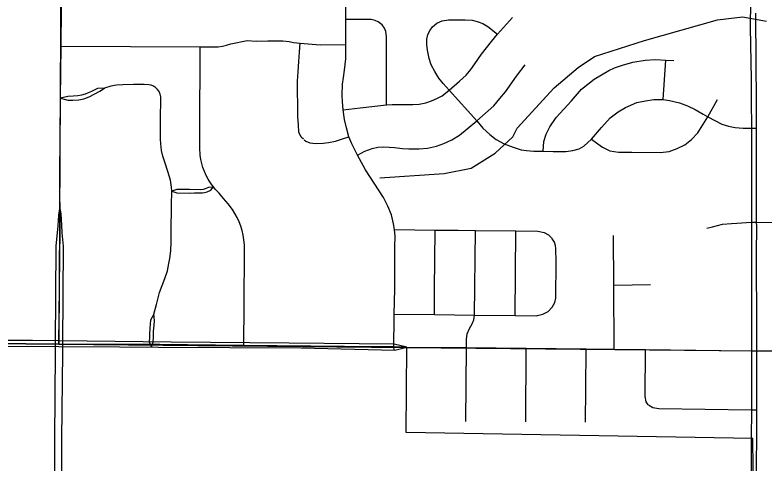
# Model space of a CAD drawing. Extents: x -1403959 to 81668, y -1400582 to 11018.
# Drawn here: x 6503.8 to 6609, y 8702 to 8764.9 of the extents above; entities that cross this region are included whole.
import ezdxf

# ---------------------------------------------------------------- set-up
doc = ezdxf.new("R2010")
doc.units = 0
for name, color, linetype in [('tdCiRRCL', 7, 'Continuous'), ('tdCiSectNmbr', 7, 'Continuous'), ('tdCiSectTwpRng', 7, 'Continuous'), ('tdCoClipBndry', 7, 'Continuous'), ('tdCoSurfBitum', 7, 'Continuous')]:
    doc.layers.add(name, color=color, linetype=linetype)

msp = doc.modelspace()

# ---------------------------------------------------------------- linework, layer by layer
at = {"layer": 'tdCiRRCL'}
for points in [[(6436.33, 8671.1), (6468.9, 8680.59), (6476.63, 8681.22), (6476.98, 8718.98), (6491.4, 8718.88), (6509.98, 8718.68), (6510.13, 8734.85), (6510.09, 8742.36), (6510.2, 8753.24), (6510.27, 8760.52), (6510.33, 8767), (6469.48, 8767.13), (6461.81, 8767.16), (6462.21, 8815.61)], [(6607.43, 8698.59), (6607.38, 8702.06), (6607.36, 8704.7), (6607.36, 8705.43), (6558.69, 8706.25), (6558.78, 8718.27), (6558.15, 8718.27), (6556.99, 8718.28), (6550.06, 8718.36), (6535.85, 8718.49), (6524.15, 8718.62), (6523.19, 8718.63), (6509.98, 8718.68), (6510.13, 8734.85), (6510.09, 8742.36), (6510.2, 8753.24), (6510.27, 8760.52), (6510.33, 8767), (6469.48, 8767.13), (6461.81, 8767.16), (6462.21, 8815.61)], [(6646.91, 8682.03), (6607.31, 8679.97), (6607.4, 8687.83), (6607.38, 8691.7), (6607.41, 8694.73), (6607.44, 8697.58), (6607.43, 8698.59), (6607.38, 8702.06), (6607.36, 8704.7), (6607.36, 8705.43), (6558.69, 8706.25), (6558.78, 8718.27), (6558.15, 8718.27), (6556.99, 8718.28), (6550.06, 8718.36), (6535.85, 8718.49), (6524.15, 8718.62), (6523.19, 8718.63), (6509.98, 8718.68), (6491.4, 8718.88), (6476.98, 8718.98), (6476.63, 8681.22), (6468.9, 8680.59), (6436.33, 8671.1)]]:
    msp.add_lwpolyline(points, dxfattribs=at)
at = {"layer": 'tdCiSectNmbr'}
for points in [[(6607.08, 8774.07), (6606.98, 8763.22), (6607.12, 8755.83), (6607.12, 8752.93)], [(6510.12, 8738.03), (6510.09, 8742.36), (6510.2, 8753.24), (6510.27, 8760.52), (6510.33, 8765.77), (6510.33, 8767)], [(6607.8, 8758.11), (6607.76, 8765.15)], [(6607.83, 8752.93), (6607.8, 8758.11)], [(6607.12, 8752.93), (6607.13, 8749.02)], [(6607.85, 8749.03), (6607.83, 8752.93)], [(6607.13, 8749.02), (6607.13, 8748.56), (6607.14, 8743.94)], [(6607.85, 8743.83), (6607.86, 8748.26), (6607.85, 8749.03)], [(6607.14, 8743.94), (6607.15, 8741.58)], [(6607.85, 8742.3), (6607.85, 8743.83)], [(6607.15, 8741.58), (6607.15, 8741)], [(6607.84, 8740.97), (6607.85, 8742.3)], [(6607.15, 8741), (6607.16, 8738.69)], [(6607.84, 8738.5), (6607.84, 8740.97)], [(6607.16, 8738.69), (6607.16, 8735.79)], [(6607.87, 8735.79), (6607.84, 8738.5)], [(6510.12, 8738.03), (6509.93, 8736.78), (6509.84, 8735.3), (6509.56, 8732.42), (6509.46, 8718.69)], [(6510.52, 8718.68), (6510.61, 8732.43), (6510.45, 8734.32), (6510.38, 8735.38), (6510.28, 8737), (6510.12, 8738.03)], [(6607.16, 8735.79), (6607.16, 8730.05)], [(6607.87, 8731.4), (6607.88, 8735.2), (6607.87, 8735.79)], [(6607.87, 8727.08), (6607.86, 8729.94), (6607.87, 8731.4)], [(6607.16, 8730.05), (6607.16, 8727.34)], [(6607.16, 8727.34), (6607.16, 8723.06)], [(6607.89, 8722.9), (6607.88, 8725.1), (6607.87, 8727.08)], [(6607.16, 8723.06), (6607.16, 8721.48), (6607.15, 8717.73)], [(6607.89, 8722.56), (6607.89, 8722.9)], [(6607.92, 8717.73), (6607.89, 8722.56)], [(6509.99, 8719.14), (6506.29, 8719.18), (6494.51, 8719.2), (6493.52, 8718.82)], [(6493.52, 8718.82), (6494.52, 8718.46), (6501.7, 8718.39), (6509.98, 8718.33)], [(6509.46, 8718.69), (6509.45, 8717.45), (6509.38, 8705.31), (6509.37, 8692.95), (6509.32, 8684.74), (6509.29, 8683.92), (6509.09, 8682.85), (6508.92, 8681.65), (6509.05, 8677.62), (6509.26, 8675.15), (6509.29, 8669.04), (6509.23, 8667.1), (6509, 8665.37), (6509.09, 8663.87), (6509.25, 8662.49), (6509.33, 8661.5), (6509.3, 8658.29), (6509.35, 8656.44), (6509.67, 8655.76)], [(6509.74, 8655.89), (6510, 8656.46), (6510.04, 8658.29), (6510.05, 8659.67), (6510.12, 8660.39), (6510.27, 8661.31), (6510.36, 8662.14), (6510.41, 8662.8), (6510.43, 8663.5), (6510.24, 8667.12), (6510.15, 8669.18), (6510.21, 8677.58), (6510.41, 8678.98), (6510.4, 8681.64), (6510.35, 8682.64), (6510.32, 8683.47), (6510.29, 8684.75), (6510.35, 8692.48), (6510.35, 8693.36), (6510.4, 8705.31), (6510.51, 8717.5), (6510.52, 8718.68)], [(6509.98, 8718.33), (6518.48, 8718.28), (6523.93, 8718.25)], [(6525.74, 8718.95), (6509.99, 8719.14)], [(6509.99, 8719.14), (6509.99, 8719.14)], [(6523.93, 8718.25), (6543.97, 8718.15), (6557.09, 8717.82), (6558.78, 8718.26)], [(6558.78, 8718.26), (6557, 8718.68), (6542.3, 8718.84), (6525.74, 8718.95)], [(6558.78, 8718.26), (6567.15, 8718.19), (6575.55, 8718.13), (6583.97, 8718), (6587.86, 8717.97), (6592.3, 8717.94)], [(6592.3, 8717.94), (6602.84, 8717.79)], [(6602.84, 8717.79), (6607.15, 8717.73), (6607.92, 8717.73), (6613.17, 8717.74)], [(6607.15, 8717.73), (6607.15, 8717.73), (6607.14, 8712.46)], [(6607.91, 8712.69), (6607.92, 8716.37), (6607.92, 8717.73)], [(6607.14, 8712.46), (6607.14, 8711.03), (6607.13, 8709.45), (6607.13, 8709.45)], [(6607.9, 8709.44), (6607.91, 8712.46)], [(6607.91, 8712.46), (6607.91, 8712.69)], [(6607.13, 8709.45), (6607.12, 8705.44)], [(6607.88, 8705.43), (6607.88, 8705.97), (6607.9, 8709.44), (6607.9, 8709.44)], [(6607.11, 8704.62), (6607.1, 8702.06)], [(6607.12, 8705.43), (6607.11, 8704.62)], [(6607.12, 8705.44), (6607.12, 8705.43)], [(6607.12, 8705.44), (6607.12, 8705.44)], [(6607.86, 8702.06), (6607.88, 8705.41)], [(6607.88, 8705.41), (6607.88, 8705.43)], [(6607.1, 8702.06), (6607.1, 8701.73), (6607.1, 8699.18), (6607.1, 8699.12)], [(6607.83, 8698.21), (6607.84, 8699.11), (6607.86, 8702.06)]]:
    msp.add_lwpolyline(points, dxfattribs=at)
at = {"layer": 'tdCiSectTwpRng'}
for points in [[(6557.09, 8726.4), (6557.12, 8732.39), (6557.16, 8733.78), (6557.06, 8734.77), (6556.92, 8735.6), (6556.62, 8736.86), (6556.14, 8738.05), (6555.51, 8739.3), (6553.01, 8743.18), (6552.41, 8744.18), (6551.85, 8745.23), (6551.08, 8746.82), (6550.67, 8747.79), (6550.33, 8749.05), (6550.06, 8750.21), (6549.84, 8751.59), (6549.77, 8752.78), (6549.71, 8753.62), (6549.77, 8755.2), (6549.89, 8756.15), (6550.04, 8757.16), (6550.13, 8757.94), (6550.24, 8758.77), (6550.25, 8759.52), (6550.24, 8760.76), (6550.24, 8760.93), (6550.23, 8764.29), (6550.25, 8767.14)], [(6549.84, 8751.59), (6552.26, 8751.85), (6555.93, 8752.27), (6556.74, 8752.34), (6559.63, 8752.34), (6560.5, 8752.38), (6561.46, 8752.59), (6562.23, 8752.86), (6562.98, 8753.16), (6563.77, 8753.58), (6564.75, 8754.34), (6566.18, 8755.6), (6567.12, 8756.48), (6567.79, 8757.27), (6568.34, 8758.04), (6569.26, 8759.4), (6570.69, 8761.2), (6571.49, 8762.23), (6573.61, 8764.55)], [(6555.93, 8752.27), (6555.92, 8761.91), (6555.83, 8762.58), (6555.65, 8763.07), (6555.31, 8763.54), (6554.79, 8763.93), (6554.34, 8764.15), (6553.8, 8764.27), (6550.23, 8764.29)], [(6564.75, 8754.34), (6563.89, 8755.27), (6563.28, 8756.02), (6562.7, 8756.98), (6562.21, 8757.93), (6561.94, 8758.82), (6561.68, 8759.98), (6561.6, 8760.79), (6561.62, 8761.53), (6561.76, 8762.19), (6562.05, 8762.76), (6562.39, 8763.26), (6562.99, 8763.78), (6563.75, 8764.11), (6564.66, 8764.25), (6566.98, 8764.23), (6567.94, 8764.17), (6568.67, 8764.01), (6569.44, 8763.74), (6570.17, 8763.29), (6571.49, 8762.23)], [(6510.27, 8760.52), (6529.73, 8760.43), (6529.81, 8760.43), (6531.72, 8760.43), (6532.32, 8760.46), (6532.92, 8760.55), (6533.51, 8760.67), (6534.08, 8760.85), (6536.41, 8761.31), (6537.63, 8761.25)], [(6531.61, 8740.84), (6531.23, 8741.32), (6530.92, 8741.83), (6530.64, 8742.36), (6530.4, 8742.91), (6530.19, 8743.47), (6530.02, 8744.04), (6529.89, 8744.63), (6529.8, 8745.22), (6529.74, 8746.24), (6529.77, 8751.24), (6529.8, 8757.57), (6529.81, 8760.43)], [(6537.63, 8761.25), (6539.31, 8761.29), (6541.38, 8761.29), (6542.26, 8761.2), (6542.89, 8761.06), (6543.81, 8760.95), (6546.63, 8760.74), (6550.24, 8760.76)], [(6544.28, 8747.46), (6543.97, 8747.75), (6543.65, 8748.44), (6543.61, 8749.48), (6543.52, 8750.65), (6543.51, 8752.45), (6543.45, 8754.02), (6543.45, 8755.61), (6543.54, 8756.93), (6543.63, 8758.37), (6543.72, 8759.7), (6543.81, 8760.95)], [(6577.9, 8745.79), (6578, 8747.12), (6578.35, 8748.18), (6578.85, 8749.2), (6579.73, 8750.5), (6581.88, 8752.87), (6583.29, 8754.5), (6585.09, 8755.91), (6587.15, 8757.1), (6587.92, 8757.48), (6589.05, 8757.85), (6590.52, 8758.28), (6592.21, 8758.56), (6593.69, 8758.65), (6595.14, 8758.56), (6596.23, 8758.54)], [(6594.77, 8753.03), (6595.14, 8758.56)], [(6551.85, 8745.23), (6552.9, 8745.8), (6553.95, 8746.17), (6554.72, 8746.33), (6555.55, 8746.4), (6557.04, 8746.28), (6558.2, 8746.16), (6559.09, 8746.11), (6560.53, 8746.12), (6561.68, 8746.23), (6562.96, 8746.49), (6564, 8746.86), (6565.1, 8747.38), (6566.19, 8748.03), (6567.27, 8748.9), (6568.62, 8750.04), (6570.99, 8752.17), (6571.85, 8753.17), (6572.64, 8754.11), (6574.16, 8756.33), (6575.39, 8757.9)], [(6523.31, 8722.9), (6523.65, 8724.26), (6524.1, 8725.92), (6524.85, 8727.92), (6525.2, 8728.98), (6525.42, 8729.99), (6525.52, 8730.72), (6525.66, 8731.78), (6525.74, 8733.06), (6525.73, 8734.39), (6525.75, 8738.2), (6525.81, 8740.19), (6525.78, 8740.74), (6525.61, 8741.7), (6525.28, 8742.93), (6524.89, 8744.1), (6524.56, 8745.1), (6524.39, 8745.89), (6524.26, 8746.8), (6524.23, 8747.49), (6524.23, 8748.52), (6524.23, 8751.08), (6524.26, 8752.4), (6524.26, 8753.41), (6524.2, 8753.78), (6524.05, 8754.16), (6523.83, 8754.44), (6523.54, 8754.73), (6523.25, 8754.93), (6522.93, 8755.05), (6522.58, 8755.12), (6521.92, 8755.14), (6520.43, 8755.13), (6518.94, 8755.1), (6518.05, 8755.04), (6517.26, 8754.92), (6516.36, 8754.64)], [(6516.36, 8754.64), (6515.41, 8754.57), (6514.55, 8754.16), (6514.08, 8753.96), (6513.68, 8753.81), (6513.16, 8753.65), (6512.64, 8753.54), (6511.99, 8753.51), (6511.25, 8753.48), (6510.2, 8753.24)], [(6510.2, 8753.24), (6511.25, 8752.95), (6511.91, 8752.93), (6512.75, 8753), (6513.46, 8753.14), (6514.23, 8753.43), (6515.72, 8754.19), (6516.36, 8754.64)], [(6564.75, 8754.34), (6568.62, 8750.04), (6569.44, 8749.03), (6570.45, 8748.14), (6571.33, 8747.41), (6572.46, 8746.8), (6573.69, 8746.33), (6574.82, 8745.99)], [(6574.82, 8745.99), (6575.6, 8745.9), (6576.62, 8745.79), (6577.9, 8745.79), (6579.33, 8745.75), (6581.09, 8745.75), (6582.06, 8745.86), (6582.95, 8746.12), (6583.63, 8746.51), (6584.72, 8747.49), (6586.11, 8749.1), (6587.32, 8750.46), (6588.45, 8751.29), (6589.47, 8751.92), (6591.08, 8752.61), (6592.27, 8752.85), (6593.43, 8753.02), (6594.77, 8753.03), (6595.66, 8752.9), (6597.04, 8752.58), (6598.17, 8752.13), (6599.23, 8751.63), (6600.38, 8751), (6601.04, 8750.59), (6603.01, 8749.56), (6603.9, 8749.29), (6604.86, 8749.1), (6605.98, 8749.01), (6607.46, 8749.03), (6607.85, 8749.03)], [(6601.04, 8750.59), (6602.38, 8753.04)], [(6584.72, 8747.49), (6585.59, 8746.8), (6586.26, 8746.34), (6587.28, 8745.84), (6588.5, 8745.65), (6590.36, 8745.63), (6594.34, 8745.6), (6595.58, 8745.75), (6596.71, 8746.15), (6597.79, 8746.69), (6598.75, 8747.42), (6599.62, 8748.34), (6601.04, 8750.59)], [(6544.37, 8747.37), (6544.6, 8747.21), (6545.2, 8746.95), (6546.01, 8746.88), (6547.05, 8746.91), (6547.8, 8746.99), (6548.78, 8747.21), (6549.77, 8747.52), (6550.67, 8747.79)], [(6600.87, 8734.96), (6601.69, 8735.18), (6603.06, 8735.52), (6604.34, 8735.63), (6605.07, 8735.68), (6607.16, 8735.79), (6607.87, 8735.79), (6610.25, 8735.75), (6611.96, 8735.81), (6612.9, 8735.88), (6614, 8736.16), (6614.96, 8736.64), (6615.45, 8736.97), (6616.11, 8737.53), (6619.2, 8740.63), (6623.86, 8745.49)], [(6531.62, 8740.75), (6530.95, 8740.66), (6530.51, 8740.48), (6530.22, 8740.41), (6529.85, 8740.37), (6528.29, 8740.38), (6526.52, 8740.4), (6525.81, 8740.19)], [(6525.84, 8740.18), (6526.51, 8739.91), (6528.31, 8739.9), (6528.99, 8739.91), (6529.68, 8739.91), (6530.1, 8739.92), (6530.39, 8739.96), (6530.76, 8740.06), (6531.27, 8740.29), (6531.67, 8740.76)], [(6535.93, 8718.49), (6535.97, 8724.26), (6536, 8731.81), (6536, 8732.63), (6535.94, 8733.33), (6535.84, 8733.98), (6535.7, 8734.63), (6535.51, 8735.26), (6535.27, 8735.87), (6535, 8736.47), (6534.68, 8737.05), (6534.32, 8737.6), (6533.73, 8738.4), (6533.06, 8739.16), (6532.44, 8739.87), (6531.95, 8740.41), (6531.67, 8740.76), (6531.61, 8740.84)], [(6557.06, 8734.77), (6562.77, 8734.71), (6565.99, 8734.69), (6568.44, 8734.65), (6574.07, 8734.6), (6577.16, 8734.56), (6578.04, 8734.38), (6578.66, 8734.03), (6579.09, 8733.59)], [(6562.68, 8726.4), (6562.77, 8734.71)], [(6568.29, 8722.73), (6568.44, 8734.65)], [(6574.01, 8722.69), (6574.07, 8734.6)], [(6577.14, 8722.7), (6577.89, 8722.87), (6578.6, 8723.27), (6579.2, 8723.87), (6579.57, 8724.51), (6579.68, 8725.14), (6579.76, 8730.29), (6579.69, 8732.06), (6579.66, 8732.52), (6579.5, 8733.01), (6579.12, 8733.55)], [(6587.86, 8717.97), (6587.82, 8726.98), (6587.8, 8733.96)], [(6587.82, 8726.98), (6593, 8727.04)], [(6557.01, 8722.9), (6557.09, 8726.4)], [(6562.66, 8722.85), (6562.68, 8726.4)], [(6523.31, 8722.89), (6522.84, 8722.04), (6522.73, 8720.94), (6522.69, 8720.05), (6522.67, 8719.62), (6522.65, 8718.99), (6522.81, 8718.59)], [(6523.07, 8718.58), (6523.21, 8718.98), (6523.23, 8719.64), (6523.25, 8720.39), (6523.28, 8720.98), (6523.33, 8721.32), (6523.41, 8721.99), (6523.31, 8722.9)], [(6523.31, 8722.9), (6523.31, 8722.89)], [(6556.99, 8718.28), (6557.01, 8722.36), (6557.01, 8722.9)], [(6557.01, 8722.9), (6562.66, 8722.85), (6568.29, 8722.73), (6574.01, 8722.69), (6576.98, 8722.66)], [(6567.15, 8718.19), (6567.17, 8719.35), (6567.25, 8720.12), (6567.57, 8720.88), (6567.96, 8721.55), (6568.19, 8722.11), (6568.29, 8722.73)], [(6576.98, 8722.66), (6577.14, 8722.7)], [(6522.81, 8718.59), (6522.95, 8718.25)], [(6522.95, 8718.26), (6523.07, 8718.58)], [(6557, 8717.82), (6556.99, 8718.28)], [(6567.07, 8707.82), (6567.15, 8718.19)], [(6575.49, 8707.79), (6575.55, 8718.13)], [(6583.88, 8707.7), (6583.92, 8712.38), (6583.97, 8718)], [(6592.65, 8710.17), (6592.38, 8710.6), (6592.25, 8711.32), (6592.3, 8717.94)], [(6592.69, 8710.15), (6593.31, 8709.8), (6594.13, 8709.62), (6607.13, 8709.45), (6607.39, 8709.44)], [(6607.39, 8709.44), (6607.9, 8709.44)]]:
    msp.add_lwpolyline(points, dxfattribs=at)
at = {"layer": 'tdCoClipBndry'}
msp.add_lwpolyline([(6510.5, 8815.52), (6509.95, 8718.68), (6607.46, 8717.72), (6631.97, 8717.65)], dxfattribs=at)
at = {"layer": 'tdCoSurfBitum'}
msp.add_lwpolyline([(6555.01, 8742.04), (6564.02, 8742.63), (6567.84, 8743.39), (6571.2, 8745.52), (6573.65, 8747.8), (6574.26, 8749.02), (6579.47, 8754.66), (6582.83, 8757.55), (6585.13, 8759.07), (6592.15, 8761.35), (6602.39, 8764.22), (6605.91, 8764.67), (6609.26, 8764.06)], dxfattribs=at)

doc.saveas('drawing.dxf')
